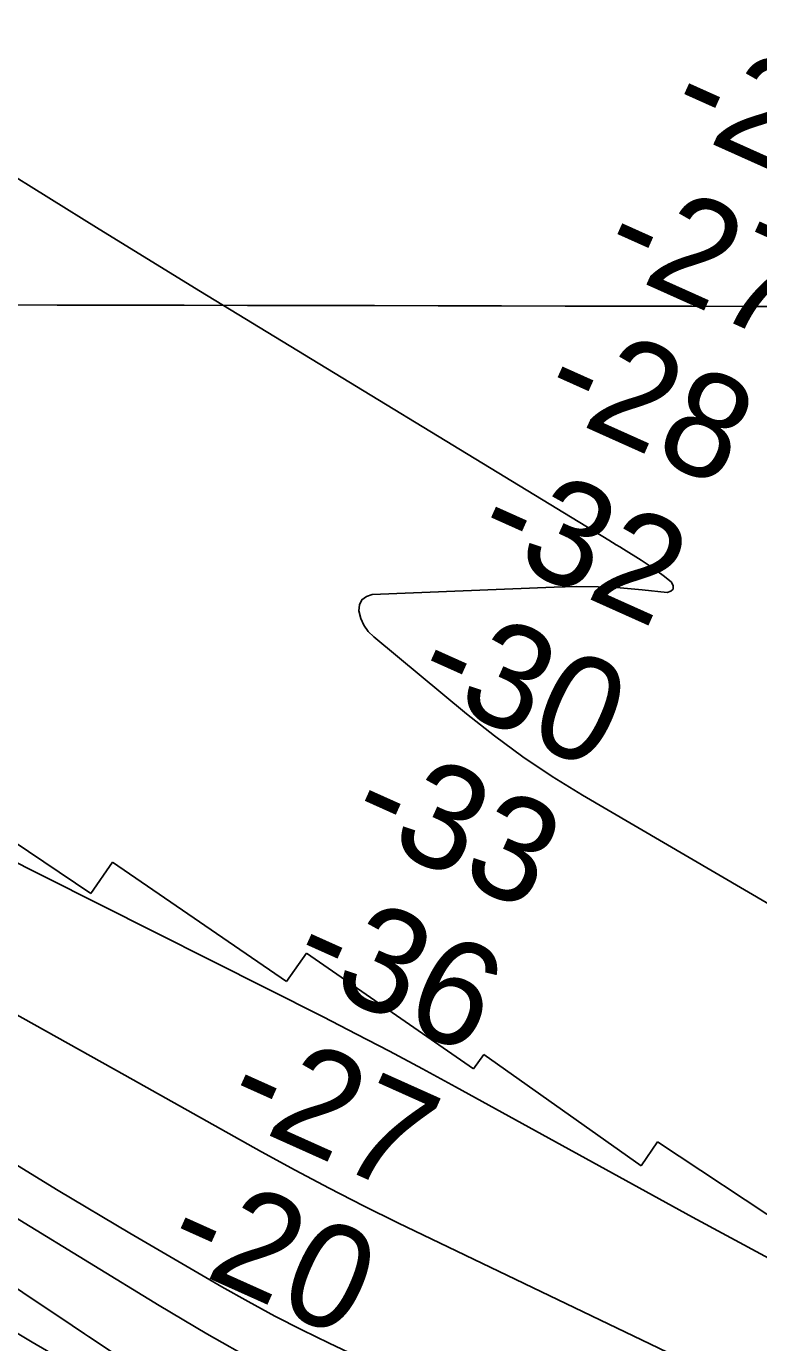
# Model space of a CAD drawing. Extents: x 3187622 to 3225504, y 800805 to 826213.
# Drawn here: x 3206108 to 3206580, y 811608 to 812457 of the extents above; entities that cross this region are included whole.
import ezdxf

# ---------------------------------------------------------------- set-up
doc = ezdxf.new("R2010")
doc.units = 0
for name, color, linetype in [('V-CHAN-NAID', 7, 'Continuous'), ('V-GRID-MAJR', 7, 'Continuous'), ('V-RIVR-RANG', 7, 'Continuous'), ('V-RRAP-RVMT', 7, 'Continuous'), ('V-TOPO-DPTH', 7, 'Continuous'), ('V-TOPO-MINR', 7, 'Continuous')]:
    doc.layers.add(name, color=color, linetype=linetype)

msp = doc.modelspace()

# ---------------------------------------------------------------- linework, layer by layer
at = {"layer": 'V-GRID-MAJR'}
msp.add_spline([(3191808.85, 812309.639), (3197045.574, 812297.071), (3202282.3000000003, 812285.265), (3207519.028, 812274.221), (3212755.758, 812263.939), (3217992.489, 812254.4180000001), (3223229.221, 812245.659), (3223229.222, 812245.659)], degree=3, dxfattribs=at)
at = {"layer": 'V-RRAP-RVMT'}
for p, q in [((3206149.7690000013, 811897.7919999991), (3206042.995000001, 811969.400999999)), ((3206163.753000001, 811917.9049999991), (3206149.7690000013, 811897.7919999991)), ((3206275.875000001, 811841.0369999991), (3206163.753000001, 811917.9049999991)), ((3206288.7490000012, 811859.2089999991), (3206275.875000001, 811841.0369999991)), ((3206396.302000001, 811784.7779999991), (3206288.7490000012, 811859.2089999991)), ((3206402.901000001, 811793.9929999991), (3206396.3020000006, 811784.7779999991)), ((3206504.410000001, 811722.1769999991), (3206402.901000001, 811793.9929999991)), ((3206514.992000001, 811737.6279999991), (3206504.410000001, 811722.1769999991)), ((3206612.176000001, 811673.0519999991), (3206514.992000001, 811737.6279999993))]:
    msp.add_line(p, q, dxfattribs=at)
at = {"layer": 'V-TOPO-DPTH'}
for points in [[(3206933.662673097, 811403.9176371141), (3206347.6060509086, 811685.5102458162), (3206325.378899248, 811696.4492625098), (3206303.2953428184, 811707.664543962), (3206281.4271792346, 811719.2942225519), (3206259.702610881, 811731.2001659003), (3206171.55391958, 811780.5957041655), (3206105.796807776, 811817.2873502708), (3206039.95172146, 811853.8197538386), (3205973.974673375, 811890.1132936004), (3205907.9096507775, 811926.2475908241), (3205679.742015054, 812050.5073957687), (3205647.182389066, 812068.1682888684), (3205614.5833906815, 812085.7559094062), (3205581.9253336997, 812103.2336211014), (3205549.22790432, 812120.6380602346), (3205519.9671037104, 812136.1500350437), (3205472.698859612, 812161.419004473), (3205425.549423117, 812186.9059478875), (3205378.578198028, 812212.7198522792), (3205331.7257805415, 812238.7517306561), (3204942.6171508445, 812456.718531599)], [(3204942.6171508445, 812456.718531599), (3205331.7257805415, 812238.7517306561), (3205378.578198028, 812212.7198522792), (3205425.549423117, 812186.9059478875), (3205472.698859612, 812161.419004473), (3205519.9671037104, 812136.1500350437), (3205549.22790432, 812120.6380602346), (3205581.9253336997, 812103.2336211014), (3205614.5833906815, 812085.7559094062), (3205647.182389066, 812068.1682888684), (3205679.742015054, 812050.5073957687), (3205907.9096507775, 811926.2475908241), (3205973.974673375, 811890.1132936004), (3206039.95172146, 811853.8197538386), (3206105.796807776, 811817.2873502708), (3206171.55391958, 811780.5957041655), (3206259.702610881, 811731.2001659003), (3206281.4271792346, 811719.2942225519), (3206303.2953428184, 811707.664543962), (3206325.378899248, 811696.4492625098), (3206347.6060509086, 811685.5102458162), (3206933.662673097, 811403.9176371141)], [(3204896.912819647, 812360.7169893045), (3205281.948020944, 812150.3114347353), (3205330.1758508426, 812123.8015630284), (3205378.315184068, 812097.132876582), (3205426.321772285, 812070.2259680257), (3205474.2398638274, 812043.1602447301), (3205511.5858514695, 812021.9437693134), (3205540.6513780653, 812005.1777079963), (3205569.5660386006, 811988.1591372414), (3205598.254400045, 811970.7618023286), (3205626.7918954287, 811953.1119579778), (3205702.9437386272, 811905.3184952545), (3205769.2430364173, 811863.2731806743), (3205835.2744898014, 811820.8155757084), (3205900.904176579, 811777.7395351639), (3205966.2660189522, 811734.2512042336), (3206082.0246530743, 811656.4445697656), (3206097.9001626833, 811645.7844829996), (3206113.782178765, 811635.1341084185), (3206129.6739545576, 811624.4983021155), (3206145.572236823, 811613.8722079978), (3206148.1624880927, 811612.1426534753), (3206162.8685090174, 811602.547236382)], [(3204896.912819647, 812360.7169893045), (3205281.948020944, 812150.3114347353), (3205330.1758508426, 812123.8015630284), (3205378.315184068, 812097.132876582), (3205426.321772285, 812070.2259680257), (3205474.2398638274, 812043.1602447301), (3205511.5858514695, 812021.9437693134), (3205540.6513780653, 812005.1777079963), (3205569.5660386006, 811988.1591372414), (3205598.254400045, 811970.7618023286), (3205626.7918954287, 811953.1119579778), (3205702.9437386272, 811905.3184952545), (3205769.2430364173, 811863.2731806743), (3205835.2744898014, 811820.8155757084), (3205900.904176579, 811777.7395351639), (3205966.2660189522, 811734.2512042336), (3206082.0246530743, 811656.4445697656), (3206097.9001626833, 811645.7844829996), (3206113.782178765, 811635.1341084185), (3206129.6739545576, 811624.4983021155), (3206145.572236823, 811613.8722079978), (3206148.1624880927, 811612.1426534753), (3206162.8685090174, 811602.547236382)], [(3206608.763687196, 811650.637579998), (3206537.4342421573, 811689.0853098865), (3206384.707416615, 811773.1368517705), (3206363.5168020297, 811784.6494569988), (3206342.244823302, 811796.0076700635), (3206320.8507983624, 811807.1342948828), (3206299.375409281, 811818.1065275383), (3206119.150539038, 811908.9569905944), (3206040.04517772, 811948.6159273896), (3205960.824851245, 811988.0425859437), (3205881.432077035, 812027.1208271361), (3205801.9243376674, 812065.9667900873), (3205698.5943420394, 812116.170989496), (3205670.726256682, 812129.8614516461), (3205642.939335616, 812143.7129726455), (3205615.274160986, 812157.8060819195), (3205587.690150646, 812172.0602500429), (3205277.6736189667, 812333.9779935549), (3205223.246610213, 812362.9126547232)], [(3205223.246610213, 812362.9126547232), (3205277.6736189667, 812333.9779935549), (3205587.690150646, 812172.0602500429), (3205615.274160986, 812157.8060819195), (3205642.939335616, 812143.7129726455), (3205670.726256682, 812129.8614516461), (3205698.5943420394, 812116.170989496), (3205801.9243376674, 812065.9667900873), (3205881.432077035, 812027.1208271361), (3205960.824851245, 811988.0425859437), (3206040.04517772, 811948.6159273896), (3206119.150539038, 811908.9569905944), (3206299.375409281, 811818.1065275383), (3206320.8507983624, 811807.1342948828), (3206342.244823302, 811796.0076700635), (3206363.5168020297, 811784.6494569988), (3206384.707416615, 811773.1368517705), (3206537.4342421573, 811689.0853098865), (3206608.763687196, 811650.637579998)], [(3206090.0298270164, 812366.3760812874), (3206155.0711512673, 812325.9363190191), (3206220.323388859, 812285.8328568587), (3206483.502197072, 812125.491617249), (3206485.8638265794, 812124.0488934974), (3206488.2231274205, 812122.6023818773), (3206490.5789352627, 812121.1501884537), (3206492.9324144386, 812119.6942071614), (3206504.4866806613, 812112.5268871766), (3206509.550927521, 812109.2283693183), (3206514.510687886, 812105.7861762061), (3206519.3137185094, 812102.1284702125), (3206524.012262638, 812098.327088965), (3206525.0057616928, 812095.9664277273), (3206525.0318563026, 812094.0189874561), (3206523.6068442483, 812092.6913786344), (3206521.21442775, 812091.7769907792), (3206504.960229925, 812093.4907233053), (3206490.8044083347, 812094.6695610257), (3206476.6353391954, 812095.433446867), (3206462.4463987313, 812095.5749048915), (3206448.244210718, 812095.3014110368), (3206331.1192659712, 812090.4712768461), (3206327.2886820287, 812089.1847985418), (3206324.4090395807, 812087.1203134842), (3206322.955809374, 812083.8888182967), (3206322.4535206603, 812079.8793163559), (3206323.773457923, 812075.0856412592), (3206325.702631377, 812070.6392482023), (3206328.545659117, 812066.7137782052), (3206331.9979230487, 812063.1355902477), (3206391.833375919, 812013.4705968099), (3206409.7576854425, 811999.3240364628), (3206428.1111871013, 811985.7905667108), (3206447.108476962, 811973.1767328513), (3206466.534958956, 811961.1759895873), (3206587.545060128, 811890.4801651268)], [(3206587.545060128, 811890.4801651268), (3206466.534958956, 811961.1759895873), (3206447.108476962, 811973.1767328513), (3206428.1111871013, 811985.7905667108), (3206409.7576854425, 811999.3240364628), (3206391.833375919, 812013.4705968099), (3206331.9979230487, 812063.1355902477), (3206328.545659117, 812066.7137782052), (3206325.702631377, 812070.6392482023), (3206323.773457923, 812075.0856412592), (3206322.4535206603, 812079.8793163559), (3206322.955809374, 812083.8888182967), (3206324.4090395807, 812087.1203134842), (3206327.2886820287, 812089.1847985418), (3206331.1192659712, 812090.4712768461), (3206448.244210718, 812095.3014110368), (3206462.4463987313, 812095.5749048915), (3206476.6353391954, 812095.433446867), (3206490.8044083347, 812094.6695610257), (3206504.960229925, 812093.4907233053), (3206521.21442775, 812091.7769907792), (3206523.6068442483, 812092.6913786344), (3206525.0318563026, 812094.0189874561), (3206525.0057616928, 812095.9664277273), (3206524.012262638, 812098.327088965), (3206519.3137185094, 812102.1284702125), (3206514.510687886, 812105.7861762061), (3206509.550927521, 812109.2283693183), (3206504.4866806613, 812112.5268871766), (3206492.9324144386, 812119.6942071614), (3206490.5789352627, 812121.1501884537), (3206488.2231274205, 812122.6023818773), (3206485.8638265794, 812124.0488934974), (3206483.502197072, 812125.491617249), (3206220.323388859, 812285.8328568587), (3206155.0711512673, 812325.9363190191), (3206090.0298270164, 812366.3760812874)], [(3206651.605545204, 811442.4971546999), (3206303.226459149, 811607.8106351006), (3206285.69723327, 811616.4044355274), (3206268.322974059, 811625.2918804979), (3206251.181164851, 811634.6197922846), (3206234.1943223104, 811644.2413486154), (3206174.882495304, 811678.8435379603), (3206128.5846414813, 811706.3553445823), (3206082.591274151, 811734.3583098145), (3206037.0546365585, 811763.0980129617), (3205991.822485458, 811792.3288747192), (3205949.7242545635, 811820.0173972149), (3205911.0264181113, 811845.3718037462)], [(3205911.0264181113, 811845.3718037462), (3205949.7242545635, 811820.0173972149), (3205991.822485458, 811792.3288747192), (3206037.0546365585, 811763.0980129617), (3206082.591274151, 811734.3583098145), (3206128.5846414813, 811706.3553445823), (3206174.882495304, 811678.8435379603), (3206234.1943223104, 811644.2413486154), (3206251.181164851, 811634.6197922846), (3206268.322974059, 811625.2918804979), (3206285.69723327, 811616.4044355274), (3206303.226459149, 811607.8106351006), (3206651.605545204, 811442.4971546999)]]:
    msp.add_lwpolyline(points, dxfattribs=at)
at = {"layer": 'V-TOPO-MINR'}
for points in [[(3204942.6171508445, 812456.718531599), (3205331.7257805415, 812238.7517306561), (3205378.578198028, 812212.7198522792), (3205425.549423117, 812186.9059478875), (3205472.698859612, 812161.419004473), (3205519.9671037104, 812136.1500350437), (3205549.22790432, 812120.6380602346), (3205581.9253336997, 812103.2336211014), (3205614.5833906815, 812085.7559094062), (3205647.182389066, 812068.1682888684), (3205679.742015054, 812050.5073957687), (3205907.9096507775, 811926.2475908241), (3205973.974673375, 811890.1132936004), (3206039.95172146, 811853.8197538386), (3206105.796807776, 811817.2873502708), (3206171.55391958, 811780.5957041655), (3206259.702610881, 811731.2001659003), (3206281.4271792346, 811719.2942225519), (3206303.2953428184, 811707.664543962), (3206325.378899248, 811696.4492625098), (3206347.6060509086, 811685.5102458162), (3206933.662673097, 811403.9176371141)], [(3204889.6278672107, 812385.8589074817), (3205549.3765909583, 812033.4817946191), (3205554.953634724, 812030.4730828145), (3205560.5136443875, 812027.4335184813), (3205566.0481028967, 812024.347675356), (3205571.5655273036, 812021.2309797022), (3205577.046834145, 812018.052393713), (3205582.4970357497, 812014.8221691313), (3205587.900579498, 812011.5144866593), (3205593.2730180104, 812008.1551655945), (3205803.7718445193, 811874.4336845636), (3205878.5418637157, 811827.1914857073), (3205953.4645029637, 811780.1939175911), (3206028.6160722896, 811733.5632955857), (3206103.920261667, 811687.1773043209), (3206193.6755941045, 811632.1919541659), (3206224.453753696, 811613.9121764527), (3206255.5475842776, 811596.2048100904), (3206287.1149213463, 811579.356060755), (3206318.9979294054, 811563.0797227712), (3206412.7353680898, 811516.8349547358), (3206492.0387465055, 811478.5524570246), (3206571.7611546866, 811441.184229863), (3206652.1121075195, 811405.1874085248)], [(3204896.912819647, 812360.7169893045), (3205281.948020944, 812150.3114347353), (3205330.1758508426, 812123.8015630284), (3205378.315184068, 812097.132876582), (3205426.321772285, 812070.2259680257), (3205474.2398638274, 812043.1602447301), (3205511.5858514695, 812021.9437693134), (3205540.6513780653, 812005.1777079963), (3205569.5660386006, 811988.1591372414), (3205598.254400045, 811970.7618023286), (3205626.7918954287, 811953.1119579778), (3205702.9437386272, 811905.3184952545), (3205769.2430364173, 811863.2731806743), (3205835.2744898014, 811820.8155757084), (3205900.904176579, 811777.7395351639), (3205966.2660189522, 811734.2512042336), (3206082.0246530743, 811656.4445697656), (3206097.9001626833, 811645.7844829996), (3206113.782178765, 811635.1341084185), (3206129.6739545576, 811624.4983021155), (3206145.572236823, 811613.8722079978), (3206148.1624880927, 811612.1426534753), (3206162.8685090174, 811602.547236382)], [(3205223.246610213, 812362.9126547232), (3205277.6736189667, 812333.9779935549), (3205587.690150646, 812172.0602500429), (3205615.274160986, 812157.8060819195), (3205642.939335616, 812143.7129726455), (3205670.726256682, 812129.8614516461), (3205698.5943420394, 812116.170989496), (3205801.9243376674, 812065.9667900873), (3205881.432077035, 812027.1208271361), (3205960.824851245, 811988.0425859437), (3206040.04517772, 811948.6159273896), (3206119.150539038, 811908.9569905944), (3206299.375409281, 811818.1065275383), (3206320.8507983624, 811807.1342948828), (3206342.244823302, 811796.0076700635), (3206363.5168020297, 811784.6494569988), (3206384.707416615, 811773.1368517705), (3206537.4342421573, 811689.0853098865), (3206608.763687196, 811650.637579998)], [(3206587.545060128, 811890.4801651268), (3206466.534958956, 811961.1759895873), (3206447.108476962, 811973.1767328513), (3206428.1111871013, 811985.7905667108), (3206409.7576854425, 811999.3240364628), (3206391.833375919, 812013.4705968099), (3206331.9979230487, 812063.1355902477), (3206328.545659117, 812066.7137782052), (3206325.702631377, 812070.6392482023), (3206323.773457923, 812075.0856412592), (3206322.4535206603, 812079.8793163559), (3206322.955809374, 812083.8888182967), (3206324.4090395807, 812087.1203134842), (3206327.2886820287, 812089.1847985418), (3206331.1192659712, 812090.4712768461), (3206448.244210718, 812095.3014110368), (3206462.4463987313, 812095.5749048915), (3206476.6353391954, 812095.433446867), (3206490.8044083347, 812094.6695610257), (3206504.960229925, 812093.4907233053), (3206521.21442775, 812091.7769907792), (3206523.6068442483, 812092.6913786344), (3206525.0318563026, 812094.0189874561), (3206525.0057616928, 812095.9664277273), (3206524.012262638, 812098.327088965), (3206519.3137185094, 812102.1284702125), (3206514.510687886, 812105.7861762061), (3206509.550927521, 812109.2283693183), (3206504.4866806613, 812112.5268871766), (3206492.9324144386, 812119.6942071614), (3206490.5789352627, 812121.1501884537), (3206488.2231274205, 812122.6023818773), (3206485.8638265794, 812124.0488934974), (3206483.502197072, 812125.491617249), (3206220.323388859, 812285.8328568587), (3206155.0711512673, 812325.9363190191), (3206090.0298270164, 812366.3760812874)], [(3205205.820741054, 812163.6233513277), (3205290.5765053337, 812115.8648970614), (3205375.2681629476, 812067.9924054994), (3205523.349777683, 811984.0911653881), (3205540.6912744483, 811974.1302172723), (3205557.952641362, 811964.0341049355), (3205575.093813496, 811953.7352462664), (3205592.1548557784, 811943.3012233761), (3205639.842061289, 811913.7495880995), (3205680.561937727, 811888.244201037), (3205721.1156471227, 811862.4800148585), (3205761.420105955, 811836.3276300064), (3205801.5583977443, 811809.916446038), (3205813.661893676, 811801.8687542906), (3205856.6976151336, 811773.2777143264), (3205899.7478699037, 811744.708592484), (3205942.819924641, 811716.1723478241), (3205985.9065126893, 811687.6580212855), (3205995.985970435, 811680.9930561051), (3206034.2811290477, 811656.2138774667), (3206072.8925312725, 811631.949197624), (3206111.9782989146, 811608.456265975), (3206151.380310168, 811585.4778331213)], [(3205911.0264181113, 811845.3718037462), (3205949.7242545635, 811820.0173972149), (3205991.822485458, 811792.3288747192), (3206037.0546365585, 811763.0980129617), (3206082.591274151, 811734.3583098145), (3206128.5846414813, 811706.3553445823), (3206174.882495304, 811678.8435379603), (3206234.1943223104, 811644.2413486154), (3206251.181164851, 811634.6197922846), (3206268.322974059, 811625.2918804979), (3206285.69723327, 811616.4044355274), (3206303.226459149, 811607.8106351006), (3206651.605545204, 811442.4971546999)]]:
    msp.add_lwpolyline(points, dxfattribs=at)

# ---------------------------------------------------------------- texts
at = {"layer": 'V-CHAN-NAID'}
msp.add_text('MORGANZA CREVASSE (277.2)', height=100.000002, rotation=62.028415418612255, dxfattribs=at).set_placement((3205452.3136675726, 812083.8222499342))
at = {"layer": 'V-RIVR-RANG'}
for s, p in [('-24', (3206519.497466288, 812394.5996323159)), ('-27', (3206476.400121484, 812304.3333620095)), ('-28', (3206437.8754631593, 812212.0165585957)), ('-32', (3206395.018786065, 812121.6423128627)), ('-30', (3206356.2524600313, 812029.4324848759)), ('-33', (3206313.636450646, 811938.9512637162)), ('-36', (3206276.07446316, 811846.2015585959)), ('-27', (3206233.699121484, 811755.6113620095)), ('-20', (3206194.9337954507, 811663.4015340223))]:
    msp.add_text(s, height=67, rotation=335.8366388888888, dxfattribs=at).set_placement(p)

doc.saveas('drawing.dxf')
